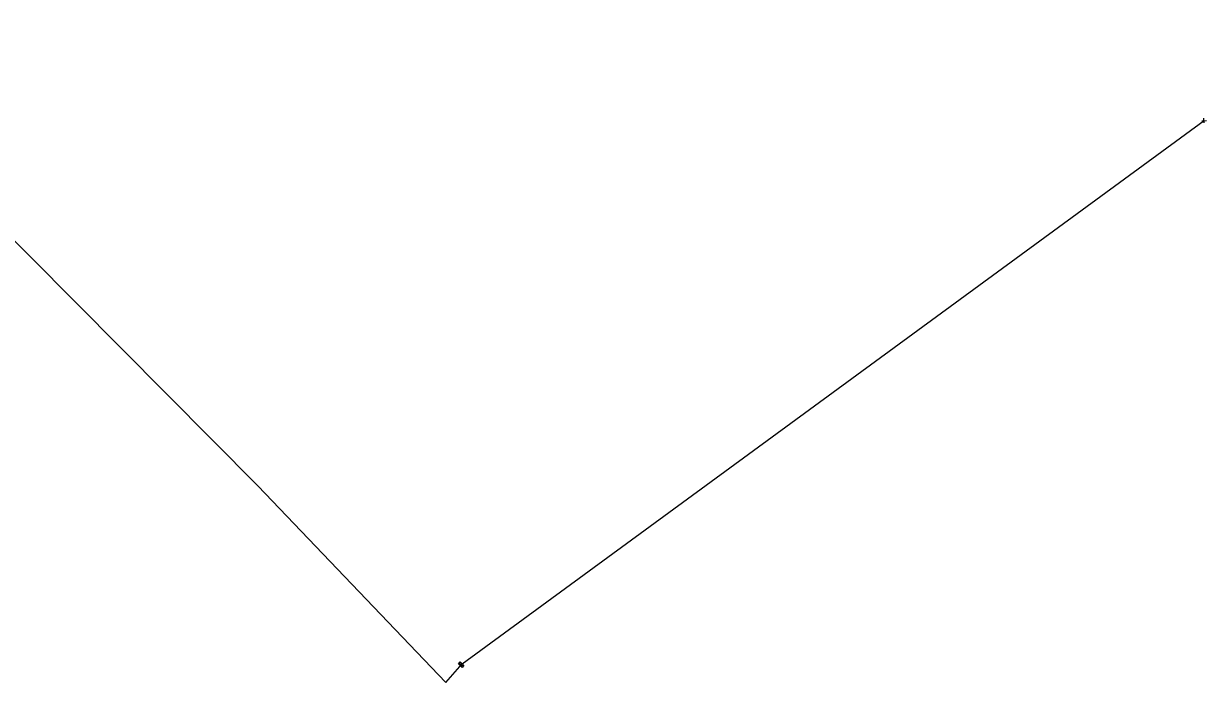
# Model space of a CAD drawing. Extents: x -544780 to -541582, y -1198995 to -1196551.
# Drawn here: x -543671.3 to -543357.1, y -1197605.6 to -1197430.5 of the extents above; entities that cross this region are included whole.
import ezdxf

# ---------------------------------------------------------------- set-up
doc = ezdxf.new("R2010")
doc.units = 0
for name, color, linetype in [('Vrstva 1', 7, 'Continuous'), ('Vrstva 31', 7, 'Continuous'), ('Vrstva 34', 7, 'Continuous'), ('Vrstva 52', 7, 'Continuous'), ('Vrstva 59', 7, 'Continuous'), ('Vrstva 9', 7, 'Continuous')]:
    doc.layers.add(name, color=color, linetype=linetype)

# ---------------------------------------------------------------- blocks, each defined once
blk = doc.blocks.new('NN800')
at = {"layer": 'Vrstva 1'}
for points in [[(-0.44, 0.44), (0.44, -0.44)], [(-0.44, -0.44), (0.44, 0.44)]]:
    blk.add_lwpolyline(points, dxfattribs=at)
blk = doc.blocks.new('NN630')
at = {"layer": 'Vrstva 9'}
for points in [[(0, -0.7), (-0.7, 0)], [(-0.7, -0.7), (-0.7, 0), (0.7, 0), (0.7, -0.7)], [(-0.7, -0.7), (0.7, -0.7)], [(0, -0.7), (0.7, 0)]]:
    blk.add_lwpolyline(points, dxfattribs=at)

msp = doc.modelspace()

# ---------------------------------------------------------------- linework, layer by layer
at = {"layer": 'Vrstva 52'}
msp.add_lwpolyline([(-543741.73, -1197407.43), (-543742.12, -1197407), (-543743.74, -1197407.31), (-543733.68, -1197420.23), (-543736.73, -1197422.59), (-543730.27, -1197431.35), (-543609.1, -1197553.35), (-543559.12, -1197605.59), (-543554.83, -1197600.63)], dxfattribs=at)
at = {"layer": 'Vrstva 59'}
msp.add_lwpolyline([(-543554.83, -1197600.63), (-543357.67, -1197456.27)], dxfattribs=at)

# ---------------------------------------------------------------- block references
at = {"layer": 'Vrstva 31', "rotation": -45.163430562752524}
msp.add_blockref('NN630', (-543554.83, -1197600.63), dxfattribs=at)
at = {"layer": 'Vrstva 34', "rotation": 49.15695276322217}
msp.add_blockref('NN800', (-543357.67, -1197456.27), dxfattribs=at)

doc.saveas('drawing.dxf')
